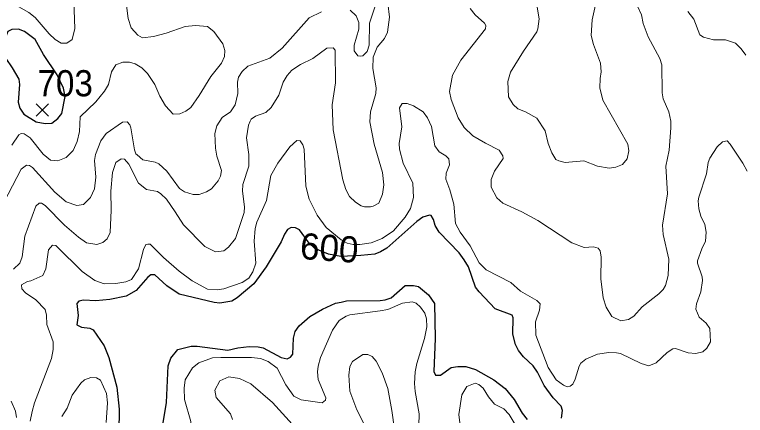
# Model space of a CAD drawing. Extents: x 294.2 to 320.3, y 7482.7 to 7510.7.
# Drawn here: x 303.455 to 305.694, y 7489.625 to 7490.851 of the extents above; entities that cross this region are included whole.
import ezdxf
from ezdxf.enums import TextEntityAlignment as Align

# ---------------------------------------------------------------- set-up
doc = ezdxf.new("R2010")
doc.units = 0
doc.header["$LTSCALE"] = 0.032
for name, color, linetype, lineweight in [('1', 7, 'Continuous', 25), ('2', 7, 'Continuous', 13), ('21', 7, 'Continuous', 25)]:
    doc.layers.add(name, color=color, linetype=linetype, lineweight=lineweight)
doc.layers.add('61', color=7, linetype='Continuous')

msp = doc.modelspace()

# ---------------------------------------------------------------- linework, layer by layer
at = {"layer": '1'}
msp.add_lwpolyline([(303.4477, 7490.6884), (303.4682, 7490.654), (303.4699, 7490.6368), (303.466, 7490.583), (303.471, 7490.5647), (303.4837, 7490.5465), (303.5214, 7490.5234), (303.5492, 7490.5174), (303.5697, 7490.5185), (303.588, 7490.533), (303.6003, 7490.5481), (303.6105, 7490.6001), (303.605, 7490.6259), (303.5862, 7490.6668), (303.5434, 7490.7286), (303.5179, 7490.7748), (303.4852, 7490.7996), (303.4675, 7490.8061), (303.4471, 7490.8054), (303.4343, 7490.7997), (303.4241, 7490.7735), (303.4203, 7490.7538), (303.4209, 7490.7378), (303.4286, 7490.7167)], close=True, dxfattribs=at)
for points in [[(305.1302, 7489.6161), (305.1341, 7489.6403), (305.1296, 7489.6532), (305.1054, 7489.6782), (305.0776, 7489.7158), (305.0571, 7489.7567), (305.0438, 7489.7761), (305.0138, 7489.8041), (304.9994, 7489.8234), (304.9899, 7489.8417), (304.9816, 7489.8734), (304.9827, 7489.9234), (304.9799, 7489.9315), (304.9276, 7489.9508), (304.8782, 7490.0025), (304.8671, 7490.017), (304.8455, 7490.079), (304.8327, 7490.1011), (304.8172, 7490.1226), (304.7558, 7490.1857), (304.7436, 7490.2061), (304.7387, 7490.2238), (304.7311, 7490.2359), (304.7266, 7490.2372), (304.7056, 7490.2315), (304.6876, 7490.2181), (304.5957, 7490.1369), (304.576, 7490.1248), (304.5593, 7490.1184), (304.5163, 7490.1136), (304.4545, 7490.1114), (304.4173, 7490.1179), (304.3749, 7490.1356), (304.3577, 7490.1517), (304.3284, 7490.1921), (304.3156, 7490.1991), (304.3028, 7490.1996), (304.2918, 7490.1931), (304.2826, 7490.1797), (304.2715, 7490.156), (304.2255, 7490.0797), (304.1884, 7490.0275), (304.1376, 7489.985), (304.1204, 7489.9743), (304.0841, 7489.9678), (304.0669, 7489.97), (303.959, 7489.9958), (303.9213, 7490.0211), (303.8851, 7490.0546), (303.873, 7490.0553), (303.8634, 7490.0482), (303.8276, 7490.0067), (303.7976, 7489.9895), (303.7466, 7489.9794), (303.7045, 7489.9751), (303.6662, 7489.9773), (303.6518, 7489.974), (303.6463, 7489.9671), (303.6502, 7489.9301), (303.6457, 7489.9014), (303.6604, 7489.895), (303.6859, 7489.8918), (303.6961, 7489.8867), (303.7293, 7489.8381), (303.744, 7489.8018), (303.7682, 7489.7111), (303.7759, 7489.6441), (303.7734, 7489.5036)], [(303.8966, 7489.5164), (303.9209, 7489.6645), (303.9253, 7489.7769), (303.9336, 7489.7998), (303.9553, 7489.826), (303.9962, 7489.8369), (304.0141, 7489.8369), (304.1086, 7489.8241), (304.1392, 7489.8318), (304.1737, 7489.8356), (304.2018, 7489.8343), (304.2171, 7489.8311), (304.272, 7489.8016), (304.2903, 7489.7978), (304.3003, 7489.8026), (304.3075, 7489.8118), (304.31, 7489.8607), (304.315, 7489.8817), (304.3267, 7489.8984), (304.3595, 7489.9275), (304.3985, 7489.9499), (304.438, 7489.9678), (304.4559, 7489.9716), (304.4725, 7489.9754), (304.5747, 7489.9761), (304.59, 7489.9786), (304.6091, 7489.9843), (304.6519, 7490.0221), (304.6768, 7490.0221)], [(304.6768, 7490.0221), (304.6922, 7490.0188), (304.7234, 7489.9933), (304.7413, 7489.9671), (304.7433, 7489.8596), (304.7394, 7489.7596), (304.7445, 7489.7475)], [(304.7445, 7489.7475), (304.7598, 7489.7481), (304.793, 7489.7711), (304.8131, 7489.7747), (304.838, 7489.7747), (304.8675, 7489.7655), (304.9233, 7489.7335), (304.9584, 7489.7066), (304.9852, 7489.6735), (305.0098, 7489.6317), (305.0258, 7489.6118)]]:
    msp.add_lwpolyline(points, dxfattribs=at)
at = {"layer": '2'}
for points in [[(303.8328, 7490.7882), (303.8129, 7490.8105), (303.8034, 7490.8393), (303.7957, 7490.8955), (303.7944, 7490.9708), (303.7862, 7491.0091), (303.7766, 7491.0283), (303.7555, 7491.0564), (303.7319, 7491.0711), (303.7217, 7491.0736), (303.691, 7491.0717), (303.6635, 7491.0576), (303.6412, 7491.0091), (303.6348, 7490.9504), (303.6399, 7490.8087), (303.6316, 7490.7754), (303.6157, 7490.7633), (303.5978, 7490.7633), (303.5799, 7490.7748), (303.5614, 7490.792), (303.5186, 7490.8418), (303.4988, 7490.8578), (303.4688, 7490.8744), (303.4522, 7490.8776)], [(305.2386, 7490.9006), (305.2246, 7490.8355), (305.222, 7490.787), (305.2284, 7490.7601), (305.2501, 7490.7027), (305.2521, 7490.6759), (305.2489, 7490.6554), (305.2483, 7490.6273), (305.2572, 7490.589), (305.3338, 7490.4549), (305.3364, 7490.4345), (305.3319, 7490.4096), (305.3178, 7490.3923), (305.2974, 7490.3841), (305.277, 7490.3808), (305.2412, 7490.3872), (305.1991, 7490.4032), (305.1416, 7490.3987), (305.1225, 7490.4032), (305.1129, 7490.4077), (305.1007, 7490.4281), (305.0899, 7490.4562), (305.0803, 7490.4958), (305.0548, 7490.5341), (305.0203, 7490.5539), (304.9967, 7490.5628), (304.9826, 7490.5762), (304.9679, 7490.5999), (304.9667, 7490.6465), (304.9743, 7490.6746), (305.0146, 7490.7397), (305.0548, 7490.7984), (305.0586, 7490.8074), (305.0624, 7490.838), (305.0478, 7490.9223)], [(305.3536, 7490.9006), (305.3753, 7490.8508), (305.3804, 7490.824), (305.3964, 7490.7831), (305.4315, 7490.7167), (305.4379, 7490.6976), (305.4391, 7490.612), (305.4424, 7490.5929), (305.459, 7490.5533), (305.4653, 7490.5252), (305.4659, 7490.5047), (305.4608, 7490.4358), (305.4506, 7490.3873), (305.4557, 7490.303), (305.4404, 7490.2072), (305.4424, 7490.1778), (305.4596, 7490.1025), (305.457, 7490.0527), (305.4487, 7490.0221), (305.4417, 7490.0099), (305.4289, 7489.9965), (305.3778, 7489.9569), (305.3523, 7489.9288), (305.3357, 7489.918), (305.3127, 7489.9141), (305.2853, 7489.9269), (305.2674, 7489.9557), (305.2578, 7489.985), (305.2514, 7490.0425), (305.2521, 7490.1089), (305.2489, 7490.128), (305.2431, 7490.1363), (305.2285, 7490.1402), (305.2004, 7490.1382), (305.1621, 7490.1529), (305.0586, 7490.2206), (305.0088, 7490.248), (304.9507, 7490.2742), (304.9322, 7490.2902), (304.9156, 7490.3234)], [(304.5989, 7490.8865), (304.604, 7490.8431), (304.5976, 7490.7972), (304.5887, 7490.778), (304.5664, 7490.7512), (304.5536, 7490.7212), (304.5529, 7490.6861), (304.5625, 7490.6273), (304.5619, 7490.6095), (304.5453, 7490.5533), (304.544, 7490.5226), (304.5568, 7490.4549), (304.5823, 7490.3681), (304.5861, 7490.3298), (304.5823, 7490.3017), (304.5708, 7490.2742), (304.5542, 7490.2646), (304.5453, 7490.2634), (304.5274, 7490.2628), (304.5172, 7490.2659), (304.4993, 7490.2768), (304.4814, 7490.2947), (304.4699, 7490.3158), (304.461, 7490.3451), (304.4316, 7490.4984), (304.4278, 7490.575), (304.438, 7490.6427), (304.4374, 7490.7422), (304.4316, 7490.7493), (304.4118, 7490.748), (304.3691, 7490.7167), (304.3308, 7490.6982), (304.3046, 7490.6809), (304.2899, 7490.6643), (304.2778, 7490.6439), (304.265, 7490.6043), (304.2414, 7490.5673)], [(304.5593, 7490.8738), (304.5421, 7490.8253), (304.5414, 7490.7576), (304.5357, 7490.7384), (304.5216, 7490.725), (304.5134, 7490.7243), (304.5063, 7490.725), (304.4955, 7490.7403), (304.4955, 7490.7576), (304.5095, 7490.8061), (304.5095, 7490.8265), (304.5019, 7490.847), (304.4834, 7490.8648)], [(304.3959, 7490.8597), (304.3576, 7490.8412), (304.2745, 7490.7486), (304.2375, 7490.7174), (304.1699, 7490.6937), (304.1526, 7490.6771), (304.1417, 7490.6593), (304.1386, 7490.6439), (304.1392, 7490.6095), (304.1315, 7490.575), (304.1169, 7490.5539), (304.0907, 7490.536), (304.0753, 7490.5111), (304.069, 7490.4869), (304.0709, 7490.4422), (304.0753, 7490.4179), (304.0894, 7490.3745), (304.0862, 7490.3566), (304.0786, 7490.3426), (304.0588, 7490.3183), (304.0434, 7490.3087), (304.0205, 7490.3004), (304.0026, 7490.3004), (303.9758, 7490.3087), (303.9604, 7490.3189), (303.9215, 7490.3719), (303.8972, 7490.3943), (303.8857, 7490.4), (303.8481, 7490.4071)], [(304.8977, 7490.4575), (304.8594, 7490.4798), (304.8326, 7490.506), (304.8141, 7490.5354), (304.7924, 7490.5916), (304.7879, 7490.6158), (304.7968, 7490.6656), (304.8218, 7490.7116), (304.8977, 7490.8074), (304.8984, 7490.8176), (304.8951, 7490.8252), (304.8658, 7490.8502), (304.8511, 7490.87)], [(305.6952, 7490.7269), (305.6812, 7490.7467), (305.6639, 7490.7639), (305.6333, 7490.7741), (305.5962, 7490.7735), (305.5656, 7490.7825), (305.5547, 7490.7895), (305.5356, 7490.8368), (305.5171, 7490.8604)], [(303.4471, 7490.4511), (303.4688, 7490.483), (303.4758, 7490.4868), (303.4842, 7490.4862), (303.5026, 7490.4741), (303.5429, 7490.4243), (303.5652, 7490.4058), (303.5882, 7490.4032), (303.6137, 7490.4134), (303.6348, 7490.4351), (303.647, 7490.4626), (303.6546, 7490.4933), (303.6565, 7490.5386), (303.7038, 7490.5839), (303.7306, 7490.6171), (303.7433, 7490.6376), (303.7523, 7490.6759), (303.7651, 7490.6969), (303.7868, 7490.7052), (303.8072, 7490.7052), (303.8251, 7490.7001), (303.8455, 7490.688), (303.8628, 7490.6707), (303.8851, 7490.6376), (303.9004, 7490.6018), (303.9177, 7490.5717), (303.9413, 7490.5468), (303.9617, 7490.5475), (303.9802, 7490.5552), (303.9949, 7490.5673), (304.0211, 7490.6031), (304.0569, 7490.6618), (304.0894, 7490.7027), (304.0983, 7490.7231), (304.099, 7490.741), (304.0932, 7490.7614), (304.0658, 7490.7997), (304.046, 7490.8144), (304.009, 7490.8182), (303.9783, 7490.8144), (303.9196, 7490.794), (303.8813, 7490.7844), (303.8468, 7490.7805), (303.8328, 7490.7882)], [(303.8353, 7490.0731), (303.8506, 7490.1319), (303.8576, 7490.1472), (303.8634, 7490.1491), (303.8704, 7490.1491), (303.9119, 7490.1076), (303.9598, 7490.0661), (303.9988, 7490.0367), (304.046, 7490.0112), (304.0754, 7490.0086), (304.0958, 7490.0125), (304.152, 7490.031), (304.1724, 7490.0444), (304.1852, 7490.0642), (304.1941, 7490.091), (304.189, 7490.1574), (304.1922, 7490.197), (304.1973, 7490.2162), (304.2273, 7490.2826), (304.2407, 7490.3592), (304.2612, 7490.3962), (304.2988, 7490.446), (304.3199, 7490.4658), (304.3301, 7490.4651), (304.3384, 7490.4524), (304.3422, 7490.4396), (304.3473, 7490.326), (304.3576, 7490.2864), (304.3825, 7490.2379), (304.41, 7490.1995), (304.4553, 7490.1617), (304.4742, 7490.1515), (304.4925, 7490.1472), (304.513, 7490.1472), (304.5479, 7490.1529), (304.5817, 7490.1657), (304.6155, 7490.19), (304.6519, 7490.2315), (304.6685, 7490.2583), (304.6768, 7490.2915), (304.6755, 7490.3349), (304.6455, 7490.3962), (304.6346, 7490.4396), (304.6334, 7490.4562), (304.6417, 7490.5073), (304.6346, 7490.566), (304.643, 7490.5794), (304.6577, 7490.5794), (304.6774, 7490.5724), (304.7068, 7490.5533), (304.7202, 7490.5354), (304.7324, 7490.5086), (304.7426, 7490.4498), (304.756, 7490.4313), (304.7764, 7490.4191), (304.786, 7490.4096), (304.7873, 7490.3917), (304.7771, 7490.3656), (304.7764, 7490.3477), (304.7886, 7490.3145), (304.8007, 7490.2711), (304.8064, 7490.2123), (304.8205, 7490.1855), (304.8505, 7490.1434), (304.8785, 7490.0916), (304.9003, 7490.0699), (304.975, 7490.0316), (305.005, 7490.0048), (305.0548, 7489.9767), (305.065, 7489.9665), (305.0637, 7489.9467), (305.0509, 7489.911), (305.0516, 7489.8701), (305.0893, 7489.7718), (305.1142, 7489.7334), (305.1365, 7489.7168), (305.148, 7489.7124), (305.1569, 7489.7143), (305.1653, 7489.72), (305.1729, 7489.736), (305.1844, 7489.775), (305.1901, 7489.7845), (305.2055, 7489.7967), (305.2412, 7489.812), (305.2757, 7489.8177), (305.2987, 7489.8158), (305.3115, 7489.8145), (305.3747, 7489.7839), (305.3983, 7489.7768), (305.4206, 7489.7852), (305.4545, 7489.8171), (305.4717, 7489.8286), (305.48, 7489.8299), (305.5183, 7489.8164), (305.5426, 7489.8145)], [(304.2414, 7490.5673), (304.2254, 7490.5519), (304.1929, 7490.5399), (304.1801, 7490.5309), (304.1769, 7490.5252), (304.1718, 7490.5124), (304.1654, 7490.4741)], [(303.8002, 7490.5226), (303.7861, 7490.522), (303.7357, 7490.4868), (303.7191, 7490.4652), (303.7032, 7490.423), (303.6999, 7490.4051), (303.7038, 7490.3541), (303.6999, 7490.3183), (303.6878, 7490.2915), (303.6667, 7490.2697), (303.6463, 7490.2666), (303.6137, 7490.2787), (303.5787, 7490.3075), (303.5103, 7490.3828), (303.5008, 7490.3892), (303.4918, 7490.3905), (303.4759, 7490.3783), (303.4228, 7490.2762)], [(303.8481, 7490.4071), (303.8308, 7490.4223), (303.827, 7490.4249), (303.8225, 7490.4371), (303.8117, 7490.5047), (303.8079, 7490.5137), (303.8002, 7490.5226)], [(304.1654, 7490.4741), (304.1724, 7490.423), (304.1731, 7490.3873), (304.1545, 7490.3311), (304.1532, 7490.3107), (304.1596, 7490.2634), (304.1583, 7490.2455), (304.1322, 7490.1657), (304.1105, 7490.1395), (304.0958, 7490.128), (304.0709, 7490.1248), (304.0383, 7490.142), (303.9726, 7490.2078), (303.947, 7490.2481), (303.9208, 7490.2864), (303.9036, 7490.3029), (303.8928, 7490.31), (303.8596, 7490.3164), (303.8347, 7490.3355), (303.8053, 7490.3937), (303.7919, 7490.4089), (303.7817, 7490.4102), (303.765, 7490.3981), (303.7548, 7490.3681), (303.7497, 7490.3107), (303.751, 7490.2532), (303.7478, 7490.1842), (303.7389, 7490.1651), (303.7261, 7490.1536), (303.7076, 7490.1478), (303.6757, 7490.1529), (303.6508, 7490.1701), (303.608, 7490.2072), (303.5493, 7490.2672), (303.5378, 7490.2742), (303.5308, 7490.2742), (303.5205, 7490.2646), (303.4867, 7490.1727), (303.479, 7490.1102), (303.4714, 7490.091), (303.4522, 7490.0725)], [(304.9156, 7490.3234), (304.915, 7490.347), (304.9252, 7490.3719), (304.952, 7490.4103), (304.9513, 7490.4192), (304.9399, 7490.4364), (304.8977, 7490.4575)], [(305.5522, 7489.9256), (305.5426, 7489.9499), (305.5438, 7489.9659), (305.5579, 7490.0029), (305.5624, 7490.0374), (305.5617, 7490.0489), (305.5471, 7490.0903), (305.5477, 7490.0974), (305.5604, 7490.1344), (305.5719, 7490.1574), (305.5739, 7490.1855), (305.5701, 7490.2085), (305.5573, 7490.234), (305.5515, 7490.257), (305.5489, 7490.2813), (305.5509, 7490.2928), (305.5745, 7490.3643), (305.5796, 7490.3988), (305.5847, 7490.4115), (305.6077, 7490.4466), (305.6243, 7490.4613), (305.6377, 7490.4645), (305.6473, 7490.4549), (305.6863, 7490.3962), (305.6996, 7490.3719)], [(303.5027, 7489.607), (303.5091, 7489.6364), (303.5167, 7489.6632), (303.5684, 7489.7986), (303.5735, 7489.8267), (303.5735, 7489.8496), (303.5543, 7489.9033), (303.5531, 7489.9314), (303.5486, 7489.9486), (303.5199, 7489.9786), (303.4886, 7490.0003), (303.4771, 7490.0118), (303.4765, 7490.0246), (303.4944, 7490.0348), (303.5046, 7490.0361), (303.5416, 7490.0527), (303.5512, 7490.0731), (303.5595, 7490.1312), (303.5716, 7490.1453), (303.5812, 7490.1446), (303.585, 7490.1414), (303.6623, 7490.0648)], [(303.6623, 7490.0648), (303.7012, 7490.038), (303.7293, 7490.0278), (303.7651, 7490.0284), (303.7957, 7490.0335), (303.8136, 7490.0406), (303.8353, 7490.0731)], [(304.6941, 7489.5943), (304.6947, 7489.63), (304.6819, 7489.6977), (304.6806, 7489.722), (304.6826, 7489.7577), (304.6877, 7489.7833), (304.7113, 7489.8599), (304.7177, 7489.8956), (304.717, 7489.9199), (304.7119, 7489.9378), (304.6991, 7489.9556), (304.6851, 7489.9678), (304.673, 7489.9722), (304.6436, 7489.9678), (304.5989, 7489.9492), (304.5747, 7489.9448), (304.4821, 7489.9326), (304.4712, 7489.9282), (304.4495, 7489.9154), (304.4291, 7489.8854), (304.392, 7489.8024), (304.3856, 7489.7756), (304.3831, 7489.7577), (304.3856, 7489.7347), (304.4086, 7489.6786), (304.408, 7489.6715), (304.3978, 7489.6632), (304.3333, 7489.6728), (304.3103, 7489.6836), (304.286, 7489.7181), (304.2592, 7489.7692), (304.2325, 7489.7896), (304.2082, 7489.7985), (304.1814, 7489.8024), (304.0869, 7489.8018), (304.0613, 7489.8005), (304.0192, 7489.7852), (304, 7489.7705), (303.9783, 7489.7335), (303.9745, 7489.7079)], [(305.5426, 7489.8145), (305.5637, 7489.8196), (305.5758, 7489.8305), (305.5873, 7489.8503), (305.5847, 7489.8911), (305.5733, 7489.9065), (305.5522, 7489.9256)], [(304.5383, 7489.5738), (304.5038, 7489.6415), (304.4821, 7489.699), (304.4789, 7489.7475), (304.4827, 7489.7743), (304.4904, 7489.7896), (304.5223, 7489.8113), (304.5376, 7489.8107), (304.5504, 7489.805), (304.5625, 7489.7909), (304.5817, 7489.7552), (304.5983, 7489.7067), (304.6111, 7489.6403), (304.627, 7489.524)], [(303.7357, 7489.6032), (303.7402, 7489.6632), (303.737, 7489.6913), (303.7185, 7489.7328), (303.7064, 7489.7398), (303.6885, 7489.7405), (303.6693, 7489.7334), (303.6578, 7489.7239), (303.6316, 7489.6862), (303.6163, 7489.6466), (303.6004, 7489.6217)], [(304.1233, 7489.6122), (304.1169, 7489.63), (304.0728, 7489.6792), (304.0684, 7489.7022), (304.0843, 7489.7303), (304.1111, 7489.7424), (304.1443, 7489.7373), (304.1794, 7489.7213), (304.2452, 7489.6645), (304.3461, 7489.5534)], [(303.9745, 7489.7079), (303.9757, 7489.6735), (303.9949, 7489.6058), (303.9968, 7489.5738), (303.9885, 7489.547), (303.9643, 7489.5068), (303.954, 7489.4781)], [(304.9884, 7489.5968), (304.9699, 7489.6275), (304.9539, 7489.6447), (304.9252, 7489.6588), (304.9066, 7489.6811), (304.8907, 7489.7086), (304.8779, 7489.7194), (304.8658, 7489.7239), (304.8409, 7489.7137), (304.8249, 7489.6875), (304.816, 7489.6275), (304.8249, 7489.5509)], [(303.4445, 7489.6683), (303.458, 7489.6377), (303.4611, 7489.6185)]]:
    msp.add_lwpolyline(points, dxfattribs=at)
at = {"layer": '21'}
for p, q in [((303.5217, 7490.5776), (303.5592, 7490.5401)), ((303.5592, 7490.5776), (303.5217, 7490.5401))]:
    msp.add_line(p, q, dxfattribs=at)

# ---------------------------------------------------------------- texts
at = {"layer": '61', "width": 0.95}
msp.add_text('703', height=0.08, dxfattribs=at).set_placement((303.6103, 7490.6011), align=Align.CENTER)
at = {"layer": '61'}
msp.add_text('600', height=0.08, rotation=355.892, dxfattribs=at).set_placement((304.4167, 7490.0974), align=Align.CENTER)

doc.saveas('drawing.dxf')
